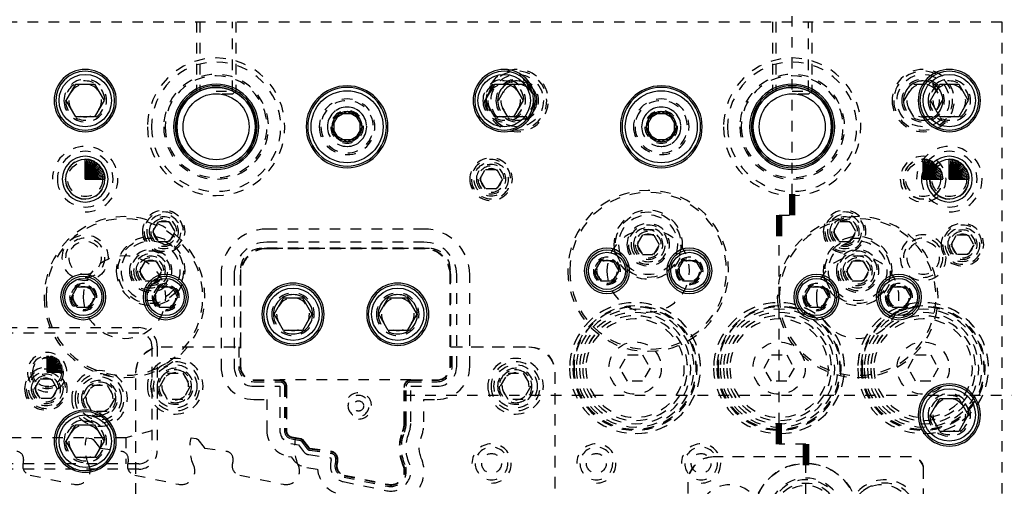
# Model space of a CAD drawing. Header units: inches. Extents: x 3 to 289, y 4 to 291.
# Tile 631 of 634: x 246.85 to 256.25, y 171.95 to 176.4. Entities that reach past the tile are written whole.
import ezdxf

# ---------------------------------------------------------------- set-up
doc = ezdxf.new("R2010")
doc.units = ezdxf.units.IN
doc.header["$LTSCALE"] = 0.5
doc.header["$MEASUREMENT"] = 0
doc.linetypes.add('DIVIDE', pattern=[0.393701, 0.19685, -0.098425, 0, -0.098425])
doc.linetypes.add('HIDDEN', pattern=[0.225, 0.15, -0.075])
doc.layers.add('MFB', color=7, linetype='Continuous')

# ---------------------------------------------------------------- blocks, each defined once
blk = doc.blocks.new('ArrowheadSection')
at = {"color": 0}
for p, q in [((0, 1), (-1, 1)), ((0, 0.5), (-1, 0.5)), ((0, 0), (-1, 0)), ((0, -0.5), (-1, -0.5)), ((0, -1), (-1, -1))]:
    blk.add_line(p, q, dxfattribs=at)

msp = doc.modelspace()

# ---------------------------------------------------------------- linework, layer by layer
at = {"layer": 'MFB', "color": 100, "linetype": 'DIVIDE'}
for p, q in [((254.221, 174.5377), (254.221, 176.6251)), ((254.096, 172.3536), (254.096, 174.5377)), ((254.096, 174.5377), (254.221, 174.5377)), ((254.351, 172.3536), (254.096, 172.3536)), ((254.351, 171.2803), (254.351, 172.3536))]:
    msp.add_line(p, q, dxfattribs=at)
at = {"layer": 'MFB', "color": 254, "linetype": 'HIDDEN'}
for p, q in [((246.721, 176.3821), (256.221, 176.3821)), ((248.5335, 176.3821), (248.5335, 175.723)), ((248.5647, 176.3821), (248.5647, 175.723)), ((248.8772, 175.723), (248.8772, 176.3821)), ((248.9085, 176.3821), (248.9085, 175.723)), ((254.0335, 176.3821), (254.0335, 175.723)), ((254.0647, 176.3821), (254.0647, 175.723)), ((254.3772, 175.723), (254.3772, 176.3821)), ((254.4085, 176.3821), (254.4085, 175.723)), ((256.221, 176.3821), (256.221, 165.3821)), ((248.721, 175.723), (248.9085, 175.723)), ((248.8772, 175.6918), (248.9085, 175.723)), ((251.4156, 175.6321), (251.5058, 175.7884)), ((251.5612, 175.7884), (251.6862, 175.7884)), ((251.6862, 175.7884), (251.7764, 175.6321)), ((254.221, 175.723), (254.4085, 175.723)), ((254.3772, 175.6918), (254.4085, 175.723)), ((255.2906, 175.6321), (255.3808, 175.7884)), ((255.3808, 175.7884), (255.5612, 175.7884)), ((255.5612, 175.7884), (255.6514, 175.6321)), ((248.8772, 175.6918), (248.721, 175.6918)), ((251.5058, 175.4759), (251.4156, 175.6321)), ((251.7764, 175.6321), (251.6862, 175.4759)), ((254.3772, 175.6918), (254.221, 175.6918)), ((255.3808, 175.4759), (255.2906, 175.6321)), ((255.6514, 175.6321), (255.5612, 175.4759)), ((251.6862, 175.4759), (251.5612, 175.4759)), ((255.5612, 175.4759), (255.3808, 175.4759)), ((251.2377, 174.8821), (251.2919, 174.9759)), ((251.2919, 174.9759), (251.4001, 174.9759)), ((251.4001, 174.9759), (251.4543, 174.8821)), ((251.2919, 174.7884), (251.2377, 174.8821)), ((251.4543, 174.8821), (251.4001, 174.7884)), ((251.4001, 174.7884), (251.2919, 174.7884)), ((248.1669, 174.4759), (248.1127, 174.3821)), ((248.2751, 174.4759), (248.1669, 174.4759)), ((248.3293, 174.3821), (248.2751, 174.4759)), ((254.6669, 174.4759), (254.6127, 174.3821)), ((254.7751, 174.4759), (254.6669, 174.4759)), ((254.8293, 174.3821), (254.7751, 174.4759)), ((248.1127, 174.3821), (248.1669, 174.2884)), ((248.2751, 174.2884), (248.3293, 174.3821)), ((250.7052, 174.4058), (249.2052, 174.4058)), ((254.6127, 174.3821), (254.6669, 174.2884)), ((254.7751, 174.2884), (254.8293, 174.3821)), ((248.1669, 174.2884), (248.2751, 174.2884)), ((252.7919, 174.3509), (252.7377, 174.2571)), ((252.9001, 174.3509), (252.7919, 174.3509)), ((252.9543, 174.2571), (252.9001, 174.3509)), ((254.6669, 174.2884), (254.7751, 174.2884)), ((255.7377, 174.2571), (255.7919, 174.3509)), ((255.7919, 174.3509), (255.9001, 174.3509)), ((255.9001, 174.3509), (255.9543, 174.2571)), ((250.7572, 174.2203), (249.1532, 174.2203)), ((250.7152, 174.2183), (249.1952, 174.2183)), ((250.7052, 174.2808), (249.2052, 174.2808)), ((250.7052, 174.2233), (249.2052, 174.2233)), ((250.7052, 174.2183), (249.2052, 174.2183)), ((252.7377, 174.2571), (252.7919, 174.1634)), ((252.9001, 174.1634), (252.9543, 174.2571)), ((255.7919, 174.1634), (255.7377, 174.2571)), ((255.9543, 174.2571), (255.9001, 174.1634)), ((248.0419, 174.1009), (247.9877, 174.0071)), ((248.1501, 174.1009), (248.0419, 174.1009)), ((248.2043, 174.0071), (248.1501, 174.1009)), ((252.7919, 174.1634), (252.9001, 174.1634)), ((254.7919, 174.1009), (254.7377, 174.0071)), ((254.9001, 174.1009), (254.7919, 174.1009)), ((254.9543, 174.0071), (254.9001, 174.1009)), ((255.9001, 174.1634), (255.7919, 174.1634)), ((247.9877, 174.0071), (248.0419, 173.9134)), ((248.1501, 173.9134), (248.2043, 174.0071)), ((248.9532, 174.0203), (248.9532, 173.2808)), ((250.9572, 173.2808), (250.9572, 174.0203)), ((254.7377, 174.0071), (254.7919, 173.9134)), ((254.9001, 173.9134), (254.9543, 174.0071)), ((248.0419, 173.9134), (248.1501, 173.9134)), ((248.7677, 173.9683), (248.7677, 173.0933)), ((248.8927, 173.9683), (248.8927, 173.0933)), ((248.9502, 173.9683), (248.9502, 173.0933)), ((248.9552, 173.9783), (248.9552, 173.0833)), ((248.9552, 173.9683), (248.9552, 173.0933)), ((250.9552, 173.0833), (250.9552, 173.9783)), ((250.9552, 173.0933), (250.9552, 173.9683)), ((250.9602, 173.0933), (250.9602, 173.9683)), ((251.0177, 173.0933), (251.0177, 173.9683)), ((251.1427, 173.0933), (251.1427, 173.9683)), ((254.7919, 173.9134), (254.9001, 173.9134)), ((246.721, 173.4652), (247.983, 173.4652)), ((245.483, 173.4152), (247.983, 173.4152)), ((248.108, 173.2902), (248.108, 172.2902)), ((248.158, 173.2902), (248.158, 172.2902)), ((248.1952, 173.2808), (248.9532, 173.2808)), ((248.2052, 173.2808), (248.9362, 173.2808)), ((248.9362, 173.2808), (248.9362, 173.0933)), ((250.9572, 173.2808), (251.7152, 173.2808)), ((250.9742, 173.0933), (250.9742, 173.2808)), ((250.9742, 173.2808), (251.7052, 173.2808)), ((252.5767, 173.0796), (252.6488, 173.2046)), ((252.6488, 173.2046), (252.7932, 173.2046)), ((252.7932, 173.2046), (252.8653, 173.0796)), ((253.9517, 173.0796), (254.0238, 173.2046)), ((254.0238, 173.2046), (254.1682, 173.2046)), ((254.1682, 173.2046), (254.2403, 173.0796)), ((255.3267, 173.0796), (255.3988, 173.2046)), ((255.3988, 173.2046), (255.5432, 173.2046)), ((255.5432, 173.2046), (255.6153, 173.0796)), ((252.6488, 172.9546), (252.5767, 173.0796)), ((252.8653, 173.0796), (252.7932, 172.9546)), ((254.0238, 172.9546), (253.9517, 173.0796)), ((254.2403, 173.0796), (254.1682, 172.9546)), ((255.3988, 172.9546), (255.3267, 173.0796)), ((255.6153, 173.0796), (255.5432, 172.9546)), ((246.9877, 172.8821), (247.0419, 172.9759)), ((247.0419, 172.9759), (247.1501, 172.9759)), ((247.1501, 172.9759), (247.2043, 172.8821)), ((247.9552, 171.2708), (247.9552, 173.0408)), ((247.9552, 171.2808), (247.9552, 173.0308)), ((248.1859, 172.9058), (248.2581, 173.0308)), ((248.2581, 173.0308), (248.4024, 173.0308)), ((248.4024, 173.0308), (248.4746, 172.9058)), ((251.4359, 172.9058), (251.5081, 173.0308)), ((251.5081, 173.0308), (251.6524, 173.0308)), ((251.6524, 173.0308), (251.7246, 172.9058)), ((251.9552, 173.0408), (251.9552, 171.2708)), ((251.9552, 173.0308), (251.9552, 171.2808)), ((247.0419, 172.7884), (246.9877, 172.8821)), ((247.2043, 172.8821), (247.1501, 172.7884)), ((247.4636, 172.7902), (247.5358, 172.9152)), ((247.5358, 172.9152), (247.6801, 172.9152)), ((247.6801, 172.9152), (247.7523, 172.7902)), ((248.2581, 172.7808), (248.1859, 172.9058)), ((248.4746, 172.9058), (248.4024, 172.7808)), ((249.0702, 172.9683), (249.3177, 172.9683)), ((249.0802, 172.9683), (249.3302, 172.9683)), ((249.0802, 172.9633), (249.3302, 172.9633)), ((249.0802, 172.9493), (249.3302, 172.9493)), ((249.0802, 172.9058), (249.3302, 172.9058)), ((250.5802, 172.9683), (249.3302, 172.9683)), ((249.3302, 172.9058), (249.3302, 172.4836)), ((249.3737, 172.9058), (249.3737, 172.4836)), ((249.3877, 172.9058), (249.3877, 172.4836)), ((249.3927, 172.9058), (249.3927, 172.4836)), ((249.3927, 172.8933), (249.3927, 172.4836)), ((250.5177, 172.5652), (250.5177, 172.9058)), ((250.5177, 172.5634), (250.5177, 172.8933)), ((250.5227, 172.5652), (250.5227, 172.9058)), ((250.5367, 172.5652), (250.5367, 172.9058)), ((250.5802, 172.9683), (250.8302, 172.9683)), ((250.5802, 172.9633), (250.8302, 172.9633)), ((250.5802, 172.9493), (250.8302, 172.9493)), ((250.5802, 172.5652), (250.5802, 172.9058)), ((250.5802, 172.9058), (250.8302, 172.9058)), ((250.5927, 172.9683), (250.8402, 172.9683)), ((251.5081, 172.7808), (251.4359, 172.9058)), ((251.7246, 172.9058), (251.6524, 172.7808)), ((252.7932, 172.9546), (252.6488, 172.9546)), ((254.1682, 172.9546), (254.0238, 172.9546)), ((255.5432, 172.9546), (255.3988, 172.9546)), ((247.1501, 172.7884), (247.0419, 172.7884)), ((247.5358, 172.6652), (247.4636, 172.7902)), ((247.7523, 172.7902), (247.6801, 172.6652)), ((250.5177, 172.8196), (257.7412, 172.8196)), ((248.4024, 172.7808), (248.2581, 172.7808)), ((249.0802, 172.7808), (249.2052, 172.7808)), ((249.2052, 172.7808), (249.2052, 172.4836)), ((250.7052, 172.5652), (250.7052, 172.7808)), ((250.7052, 172.7808), (250.8302, 172.7808)), ((251.6524, 172.7808), (251.5081, 172.7808)), ((247.6801, 172.6652), (247.5358, 172.6652)), ((247.858, 172.4152), (245.358, 172.4152)), ((247.483, 172.4152), (247.5312, 172.4067)), ((248.108, 172.4822), (247.858, 172.4152)), ((247.858, 172.4152), (247.858, 172.1652)), ((248.483, 172.4152), (248.5312, 172.4067)), ((249.4435, 172.4171), (249.5303, 172.4018)), ((249.4443, 172.4221), (249.5312, 172.4067)), ((249.4443, 172.4221), (249.5312, 172.4067)), ((247.5467, 172.3973), (247.606, 172.3202)), ((247.6142, 172.3155), (247.8195, 172.2866)), ((248.5467, 172.3973), (248.606, 172.3202)), ((248.6142, 172.3155), (248.8195, 172.2866)), ((249.4335, 172.3605), (249.506, 172.3477)), ((249.441, 172.4033), (249.5279, 172.388)), ((249.506, 172.3477), (249.5565, 172.2821)), ((249.5316, 172.3857), (249.591, 172.3086)), ((249.5427, 172.3943), (249.6021, 172.3172)), ((249.5467, 172.3973), (249.606, 172.3202)), ((249.5467, 172.3973), (249.606, 172.3202)), ((249.6142, 172.3155), (249.8195, 172.2866)), ((249.6142, 172.3155), (249.8195, 172.2866)), ((249.4117, 172.2374), (249.4365, 172.233)), ((249.4365, 172.233), (249.4574, 172.2059)), ((249.6055, 172.2536), (249.8108, 172.2247)), ((249.6115, 172.2967), (249.8169, 172.2678)), ((249.6135, 172.3105), (249.8188, 172.2817)), ((255.361, 172.2321), (253.466, 172.2321)), ((255.351, 172.2321), (253.476, 172.2321)), ((247.983, 172.1652), (245.483, 172.1652)), ((249.5881, 172.1298), (249.6883, 172.1157)), ((247.983, 172.1152), (246.721, 172.1152)), ((246.9458, 172.0579), (247.3624, 171.971)), ((247.9458, 172.0579), (248.3624, 171.971)), ((248.9458, 172.0579), (249.3624, 171.971)), ((249.9419, 172.0393), (250.3585, 171.9524)), ((249.9447, 172.053), (250.3614, 171.9661)), ((249.9458, 172.0579), (250.3624, 171.971)), ((249.9458, 172.0579), (250.3624, 171.971)), ((255.476, 171.2221), (255.476, 172.1171)), ((255.476, 171.2321), (255.476, 172.1071)), ((249.933, 171.9967), (250.3496, 171.9098)), ((253.226, 171.9921), (253.226, 171.2221)), ((253.226, 171.9821), (253.226, 171.2321))]:
    msp.add_line(p, q, dxfattribs=at)
at = {"layer": 'MFB', "color": 132, "linetype": 'Continuous'}
for p, q in [((247.2906, 175.6321), (247.3808, 175.7884)), ((247.3808, 175.7884), (247.5612, 175.7884)), ((247.5612, 175.7884), (247.6514, 175.6321)), ((251.2906, 175.6321), (251.3808, 175.7884)), ((251.3808, 175.7884), (251.5612, 175.7884)), ((251.5612, 175.7884), (251.6514, 175.6321)), ((255.5406, 175.6321), (255.6308, 175.7884)), ((255.6308, 175.7884), (255.8112, 175.7884)), ((255.8112, 175.7884), (255.9014, 175.6321)), ((247.3808, 175.4759), (247.2906, 175.6321)), ((247.6514, 175.6321), (247.5612, 175.4759)), ((251.3808, 175.4759), (251.2906, 175.6321)), ((251.6514, 175.6321), (251.5612, 175.4759)), ((255.6308, 175.4759), (255.5406, 175.6321)), ((255.9014, 175.6321), (255.8112, 175.4759)), ((247.5612, 175.4759), (247.3808, 175.4759)), ((251.5612, 175.4759), (251.3808, 175.4759)), ((255.8112, 175.4759), (255.6308, 175.4759)), ((252.3386, 174.0071), (252.3955, 174.1055)), ((252.3955, 174.1055), (252.5091, 174.1055)), ((252.5091, 174.1055), (252.566, 174.0071)), ((253.126, 174.0071), (253.1829, 174.1055)), ((253.1829, 174.1055), (253.2965, 174.1055)), ((253.2965, 174.1055), (253.3534, 174.0071)), ((252.3955, 173.9087), (252.3386, 174.0071)), ((252.566, 174.0071), (252.5091, 173.9087)), ((253.1829, 173.9087), (253.126, 174.0071)), ((253.3534, 174.0071), (253.2965, 173.9087)), ((247.3386, 173.7571), (247.3955, 173.8555)), ((247.3955, 173.8555), (247.5091, 173.8555)), ((247.5091, 173.8555), (247.566, 173.7571)), ((248.126, 173.7571), (248.1829, 173.8555)), ((248.1829, 173.8555), (248.2965, 173.8555)), ((248.2965, 173.8555), (248.3534, 173.7571)), ((252.5091, 173.9087), (252.3955, 173.9087)), ((253.2965, 173.9087), (253.1829, 173.9087)), ((254.3386, 173.7571), (254.3955, 173.8555)), ((254.3955, 173.8555), (254.5091, 173.8555)), ((254.5091, 173.8555), (254.566, 173.7571)), ((255.126, 173.7571), (255.1829, 173.8555)), ((255.1829, 173.8555), (255.2965, 173.8555)), ((255.2965, 173.8555), (255.3534, 173.7571)), ((247.3955, 173.6587), (247.3386, 173.7571)), ((247.566, 173.7571), (247.5091, 173.6587)), ((248.1829, 173.6587), (248.126, 173.7571)), ((248.3534, 173.7571), (248.2965, 173.6587)), ((249.2748, 173.5933), (249.365, 173.7495)), ((249.365, 173.7495), (249.5454, 173.7495)), ((249.5454, 173.7495), (249.6356, 173.5933)), ((250.2748, 173.5933), (250.365, 173.7495)), ((250.365, 173.7495), (250.5454, 173.7495)), ((250.5454, 173.7495), (250.6356, 173.5933)), ((254.3955, 173.6587), (254.3386, 173.7571)), ((254.566, 173.7571), (254.5091, 173.6587)), ((255.1829, 173.6587), (255.126, 173.7571)), ((255.3534, 173.7571), (255.2965, 173.6587)), ((247.5091, 173.6587), (247.3955, 173.6587)), ((248.2965, 173.6587), (248.1829, 173.6587)), ((254.5091, 173.6587), (254.3955, 173.6587)), ((255.2965, 173.6587), (255.1829, 173.6587)), ((249.365, 173.437), (249.2748, 173.5933)), ((249.6356, 173.5933), (249.5454, 173.437)), ((250.365, 173.437), (250.2748, 173.5933)), ((250.6356, 173.5933), (250.5454, 173.437)), ((249.5454, 173.437), (249.365, 173.437)), ((250.5454, 173.437), (250.365, 173.437)), ((255.5406, 172.6321), (255.6308, 172.7884)), ((255.6308, 172.7884), (255.8112, 172.7884)), ((255.8112, 172.7884), (255.9014, 172.6321)), ((255.6308, 172.4759), (255.5406, 172.6321)), ((255.9014, 172.6321), (255.8112, 172.4759)), ((247.2906, 172.3821), (247.3808, 172.5384)), ((247.3808, 172.5384), (247.5612, 172.5384)), ((247.5612, 172.5384), (247.6514, 172.3821)), ((255.8112, 172.4759), (255.6308, 172.4759)), ((247.3808, 172.2259), (247.2906, 172.3821)), ((247.6514, 172.3821), (247.5612, 172.2259)), ((247.5612, 172.2259), (247.3808, 172.2259))]:
    msp.add_line(p, q, dxfattribs=at)
at = {"layer": 'MFB', "color": 4, "linetype": 'Continuous'}
for p, q in [((249.971, 175.5264), (249.846, 175.4543)), ((250.096, 175.4543), (249.971, 175.5264)), ((252.971, 175.5264), (252.846, 175.4543)), ((253.096, 175.4543), (252.971, 175.5264)), ((249.846, 175.4543), (249.846, 175.3099)), ((250.096, 175.3099), (250.096, 175.4543)), ((252.846, 175.4543), (252.846, 175.3099)), ((253.096, 175.3099), (253.096, 175.4543)), ((249.846, 175.3099), (249.971, 175.2378)), ((249.971, 175.2378), (250.096, 175.3099)), ((252.846, 175.3099), (252.971, 175.2378)), ((252.971, 175.2378), (253.096, 175.3099))]:
    msp.add_line(p, q, dxfattribs=at)
at = {"layer": 'MFB', "color": 136, "linetype": 'Continuous'}
for p, q in [((249.8267, 175.3821), (249.8988, 175.5071)), ((249.8988, 175.5071), (250.0432, 175.5071)), ((250.0432, 175.5071), (250.1153, 175.3821)), ((252.8267, 175.3821), (252.8988, 175.5071)), ((252.8988, 175.5071), (253.0432, 175.5071)), ((253.0432, 175.5071), (253.1153, 175.3821)), ((249.8988, 175.2571), (249.8267, 175.3821)), ((250.1153, 175.3821), (250.0432, 175.2571)), ((252.8988, 175.2571), (252.8267, 175.3821)), ((253.1153, 175.3821), (253.0432, 175.2571)), ((250.0432, 175.2571), (249.8988, 175.2571)), ((253.0432, 175.2571), (252.8988, 175.2571))]:
    msp.add_line(p, q, dxfattribs=at)
at = {"layer": 'MFB', "color": 100, "linetype": 'Continuous'}
for p, q in [((247.471, 174.8821), (247.471, 175.0696)), ((247.471, 174.8821), (247.4873, 175.0689)), ((247.471, 174.8821), (247.5036, 175.0668)), ((247.471, 174.8821), (247.5195, 175.0632)), ((247.471, 174.8821), (247.5351, 175.0583)), ((247.471, 174.8821), (247.5502, 175.052)), ((247.471, 174.8821), (247.5647, 175.0445)), ((255.471, 174.8821), (255.471, 175.0696)), ((255.471, 174.8821), (255.4873, 175.0689)), ((255.471, 174.8821), (255.5036, 175.0668)), ((255.471, 174.8821), (255.5195, 175.0632)), ((255.471, 174.8821), (255.5351, 175.0583)), ((255.471, 174.8821), (255.5502, 175.052)), ((255.471, 174.8821), (255.5647, 175.0445)), ((255.721, 174.8821), (255.721, 175.0696)), ((255.721, 174.8821), (255.7373, 175.0689)), ((255.721, 174.8821), (255.7536, 175.0668)), ((255.721, 174.8821), (255.7695, 175.0632)), ((255.721, 174.8821), (255.7851, 175.0583)), ((255.721, 174.8821), (255.8002, 175.052)), ((255.721, 174.8821), (255.8147, 175.0445)), ((247.471, 174.8821), (247.5785, 175.0357)), ((247.471, 174.8821), (247.5915, 175.0257)), ((247.471, 174.8821), (247.6036, 175.0147)), ((247.471, 174.8821), (247.6146, 175.0026)), ((247.471, 174.8821), (247.6246, 174.9897)), ((247.471, 174.8821), (247.6334, 174.9759)), ((247.471, 174.8821), (247.6409, 174.9614)), ((247.471, 174.8821), (247.6472, 174.9462)), ((255.471, 174.8821), (255.5785, 175.0357)), ((255.471, 174.8821), (255.5915, 175.0257)), ((255.471, 174.8821), (255.6036, 175.0147)), ((255.471, 174.8821), (255.6146, 175.0026)), ((255.471, 174.8821), (255.6246, 174.9897)), ((255.471, 174.8821), (255.6334, 174.9759)), ((255.471, 174.8821), (255.6409, 174.9614)), ((255.471, 174.8821), (255.6472, 174.9462)), ((255.721, 174.8821), (255.8285, 175.0357)), ((255.721, 174.8821), (255.8415, 175.0257)), ((255.721, 174.8821), (255.8536, 175.0147)), ((255.721, 174.8821), (255.8646, 175.0026)), ((255.721, 174.8821), (255.8746, 174.9897)), ((255.721, 174.8821), (255.8834, 174.9759)), ((255.721, 174.8821), (255.8909, 174.9614)), ((255.721, 174.8821), (255.8972, 174.9462)), ((247.471, 174.8821), (247.6521, 174.9306)), ((247.471, 174.8821), (247.6557, 174.9147)), ((247.471, 174.8821), (247.6578, 174.8985)), ((247.471, 174.8821), (247.6585, 174.8821)), ((255.471, 174.8821), (255.6521, 174.9306)), ((255.471, 174.8821), (255.6557, 174.9147)), ((255.471, 174.8821), (255.6578, 174.8985)), ((255.471, 174.8821), (255.6585, 174.8821)), ((255.721, 174.8821), (255.9021, 174.9306)), ((255.721, 174.8821), (255.9057, 174.9147)), ((255.721, 174.8821), (255.9078, 174.8985)), ((255.721, 174.8821), (255.9085, 174.8821)), ((247.108, 173.0402), (247.108, 173.1965)), ((247.108, 173.0402), (247.1216, 173.1959)), ((247.108, 173.0402), (247.1351, 173.1941)), ((247.108, 173.0402), (247.1484, 173.1912)), ((247.108, 173.0402), (247.1614, 173.1871)), ((247.108, 173.0402), (247.174, 173.1818)), ((247.108, 173.0402), (247.1861, 173.1756)), ((247.108, 173.0402), (247.1976, 173.1682)), ((247.108, 173.0402), (247.2084, 173.1599)), ((247.108, 173.0402), (247.2184, 173.1507)), ((247.108, 173.0402), (247.2276, 173.1407)), ((247.108, 173.0402), (247.2359, 173.1299)), ((247.108, 173.0402), (247.2433, 173.1184)), ((247.108, 173.0402), (247.2496, 173.1063)), ((247.108, 173.0402), (247.2548, 173.0937)), ((247.108, 173.0402), (247.2589, 173.0807)), ((247.108, 173.0402), (247.2618, 173.0674)), ((247.108, 173.0402), (247.2636, 173.0539)), ((247.108, 173.0402), (247.2642, 173.0402))]:
    msp.add_line(p, q, dxfattribs=at)
at = {"layer": 'MFB', "color": 254, "linetype": 'HIDDEN', "extrusion": (0, 0, -1)}
for centre, radius in [((-248.721, 175.3821), 0.6562), ((-248.721, 175.3821), 0.6172), ((-254.221, 175.3821), 0.6562), ((-254.221, 175.3821), 0.6172), ((-251.596, 175.6321), 0.2969), ((-251.596, 175.6321), 0.2812), ((-255.471, 175.6321), 0.2969), ((-255.471, 175.6321), 0.2812), ((-247.471, 175.6321), 0.2031), ((-247.471, 175.6321), 0.1875), ((-248.721, 175.3821), 0.5008), ((-248.721, 175.3821), 0.5008), ((-248.721, 175.3821), 0.4858), ((-251.471, 175.6321), 0.2031), ((-251.471, 175.6321), 0.1875), ((-251.596, 175.6321), 0.2031), ((-251.596, 175.6321), 0.1875), ((-254.221, 175.3821), 0.5008), ((-254.221, 175.3821), 0.5008), ((-254.221, 175.3821), 0.4858), ((-255.471, 175.6321), 0.2031), ((-255.471, 175.6321), 0.1875), ((-255.721, 175.6321), 0.2031), ((-255.721, 175.6321), 0.1875), ((-247.471, 175.6321), 0.1563), ((-251.471, 175.6321), 0.1563), ((-251.596, 175.6321), 0.1563), ((-255.471, 175.6321), 0.1563), ((-255.721, 175.6321), 0.1563), ((-249.971, 175.3821), 0.2656), ((-249.971, 175.3821), 0.25), ((-252.971, 175.3821), 0.2656), ((-252.971, 175.3821), 0.25), ((-249.971, 175.3821), 0.1875), ((-249.971, 175.3821), 0.1563), ((-252.971, 175.3821), 0.1875), ((-252.971, 175.3821), 0.1563), ((-247.471, 174.8821), 0.2656), ((-255.721, 174.8821), 0.2656), ((-247.471, 174.8821), 0.19), ((-251.346, 174.8821), 0.2031), ((-251.346, 174.8821), 0.1875), ((-255.471, 174.8821), 0.2187), ((-255.471, 174.8821), 0.19), ((-255.471, 174.8821), 0.1875), ((-255.721, 174.8821), 0.19), ((-251.346, 174.8821), 0.1406), ((-251.346, 174.8821), 0.125), ((-251.346, 174.8821), 0.1005), ((-252.846, 174.0071), 0.7677), ((-252.846, 174.0071), 0.748), ((-248.221, 174.3821), 0.2031), ((-248.221, 174.3821), 0.1875), ((-252.846, 174.2571), 0.3281), ((-254.721, 174.3821), 0.2031), ((-254.721, 174.3821), 0.1875), ((-247.846, 173.7571), 0.7677), ((-247.846, 173.7571), 0.748), ((-248.221, 174.3821), 0.163), ((-248.221, 174.3821), 0.1406), ((-248.221, 174.3821), 0.125), ((-248.221, 174.3821), 0.1005), ((-252.846, 174.2571), 0.2825), ((-254.846, 173.7571), 0.7677), ((-254.846, 173.7571), 0.748), ((-254.721, 174.3821), 0.163), ((-254.721, 174.3821), 0.1406), ((-254.721, 174.3821), 0.125), ((-254.721, 174.3821), 0.1005), ((-252.846, 174.0071), 0.3937), ((-252.846, 174.2571), 0.2031), ((-252.846, 174.2571), 0.1875), ((-252.846, 174.2571), 0.163), ((-252.846, 174.2571), 0.1406), ((-252.846, 174.2571), 0.125), ((-255.846, 174.2571), 0.2031), ((-255.846, 174.2571), 0.1875), ((-255.846, 174.2571), 0.1406), ((-255.846, 174.2571), 0.125), ((-247.471, 174.1321), 0.1563), ((-248.096, 174.0071), 0.3281), ((-248.096, 174.0071), 0.2825), ((-252.846, 174.2571), 0.1005), ((-254.846, 174.0071), 0.3281), ((-254.846, 174.0071), 0.2825), ((-255.471, 174.1321), 0.2187), ((-255.471, 174.1321), 0.1563), ((-255.846, 174.2571), 0.1005), ((-248.096, 174.0071), 0.2031), ((-248.096, 174.0071), 0.1875), ((-254.846, 174.0071), 0.2031), ((-254.846, 174.0071), 0.1875), ((-247.846, 173.7571), 0.3937), ((-248.096, 174.0071), 0.163), ((-248.096, 174.0071), 0.1406), ((-248.096, 174.0071), 0.125), ((-248.096, 174.0071), 0.1005), ((-252.4523, 174.0071), 0.1299), ((-252.4523, 174.0071), 0.1181), ((-252.4523, 174.0071), 0.0984), ((-253.2397, 174.0071), 0.1299), ((-253.2397, 174.0071), 0.1181), ((-253.2397, 174.0071), 0.0984), ((-254.846, 173.7571), 0.3937), ((-254.846, 174.0071), 0.163), ((-254.846, 174.0071), 0.1406), ((-254.846, 174.0071), 0.125), ((-254.846, 174.0071), 0.1005), ((-247.4523, 173.7571), 0.1299), ((-247.4523, 173.7571), 0.1181), ((-247.4523, 173.7571), 0.0984), ((-248.2397, 173.7571), 0.1299), ((-248.2397, 173.7571), 0.1181), ((-248.2397, 173.7571), 0.0984), ((-254.4523, 173.7571), 0.1299), ((-254.4523, 173.7571), 0.1181), ((-254.4523, 173.7571), 0.0984), ((-255.2397, 173.7571), 0.1299), ((-255.2397, 173.7571), 0.1181), ((-255.2397, 173.7571), 0.0984), ((-249.4552, 173.5933), 0.2031), ((-249.4552, 173.5933), 0.1875), ((-249.4552, 173.5933), 0.1563), ((-250.4552, 173.5933), 0.2031), ((-250.4552, 173.5933), 0.1875), ((-250.4552, 173.5933), 0.1563), ((-252.721, 173.0796), 0.625), ((-252.721, 173.0796), 0.5937), ((-252.721, 173.0796), 0.5859), ((-252.721, 173.0796), 0.5833), ((-252.721, 173.0796), 0.5625), ((-254.096, 173.0796), 0.625), ((-254.096, 173.0796), 0.5937), ((-254.096, 173.0796), 0.5859), ((-254.096, 173.0796), 0.5833), ((-254.096, 173.0796), 0.5625), ((-255.471, 173.0796), 0.625), ((-255.471, 173.0796), 0.5937), ((-255.471, 173.0796), 0.5859), ((-255.471, 173.0796), 0.5833), ((-255.471, 173.0796), 0.5625), ((-252.721, 173.0796), 0.531), ((-252.721, 173.0796), 0.5005), ((-252.721, 173.0796), 0.5), ((-252.721, 173.0796), 0.47), ((-254.096, 173.0796), 0.531), ((-254.096, 173.0796), 0.5005), ((-254.096, 173.0796), 0.5), ((-254.096, 173.0796), 0.47), ((-255.471, 173.0796), 0.531), ((-255.471, 173.0796), 0.5005), ((-255.471, 173.0796), 0.5), ((-255.471, 173.0796), 0.47), ((-247.108, 173.0402), 0.1875), ((-247.108, 173.0402), 0.1563), ((-247.108, 173.0402), 0.1406), ((-248.3302, 172.9058), 0.2656), ((-251.5802, 172.9058), 0.2656), ((-247.096, 172.8821), 0.2031), ((-247.096, 172.8821), 0.1875), ((-248.3302, 172.9058), 0.2344), ((-248.3302, 172.9058), 0.1719), ((-251.5802, 172.9058), 0.2344), ((-251.5802, 172.9058), 0.1719), ((-247.096, 172.8821), 0.1406), ((-247.096, 172.8821), 0.125), ((-247.096, 172.8821), 0.1005), ((-247.608, 172.7902), 0.2656), ((-247.608, 172.7902), 0.2344), ((-248.3302, 172.9058), 0.1563), ((-248.3302, 172.9058), 0.1285), ((-251.5802, 172.9058), 0.1563), ((-251.5802, 172.9058), 0.1285), ((-247.608, 172.7902), 0.1719), ((-247.608, 172.7902), 0.1563), ((-247.608, 172.7902), 0.1285), ((-250.0802, 172.7183), 0.1005), ((-255.721, 172.6321), 0.2031), ((-255.721, 172.6321), 0.1875), ((-255.721, 172.6321), 0.1563), ((-247.471, 172.3821), 0.2031), ((-247.471, 172.3821), 0.1875), ((-247.471, 172.3821), 0.1563), ((-251.351, 172.1696), 0.1563), ((-252.351, 172.1696), 0.1563), ((-253.351, 172.1696), 0.1563), ((-253.626, 171.6696), 0.2969), ((-254.351, 171.6696), 0.36), ((-254.351, 171.6696), 0.344), ((-254.351, 171.6696), 0.31), ((-254.351, 171.6696), 0.29), ((-255.076, 171.6696), 0.2969), ((-255.101, 171.6696), 0.3125)]:
    msp.add_circle(centre, radius, dxfattribs=at)
at = {"layer": 'MFB', "color": 254, "linetype": 'Continuous', "extrusion": (0, 0, -1)}
for centre, radius in [((-247.471, 175.6321), 0.2969), ((-251.471, 175.6321), 0.2969), ((-255.721, 175.6321), 0.2969), ((-248.721, 175.3821), 0.4062), ((-249.971, 175.3821), 0.3906), ((-252.971, 175.3821), 0.3906), ((-254.221, 175.3821), 0.4062), ((-247.471, 174.8821), 0.2187), ((-247.471, 174.8821), 0.1875), ((-255.721, 174.8821), 0.2187), ((-255.721, 174.8821), 0.1875), ((-252.4523, 174.0071), 0.2165), ((-253.2397, 174.0071), 0.2165), ((-247.4523, 173.7571), 0.2165), ((-248.2397, 173.7571), 0.2165), ((-254.4523, 173.7571), 0.2165), ((-255.2397, 173.7571), 0.2165), ((-249.4552, 173.5933), 0.2969), ((-250.4552, 173.5933), 0.2969), ((-255.721, 172.6321), 0.2969), ((-247.471, 172.3821), 0.2969)]:
    msp.add_circle(centre, radius, dxfattribs=at)
at = {"layer": 'MFB', "color": 132, "linetype": 'Continuous', "extrusion": (0, 0, -1)}
for centre, radius in [((-247.471, 175.6321), 0.2812), ((-251.471, 175.6321), 0.2812), ((-255.721, 175.6321), 0.2812), ((-252.4523, 174.0071), 0.1969), ((-253.2397, 174.0071), 0.1969), ((-247.4523, 173.7571), 0.1969), ((-248.2397, 173.7571), 0.1969), ((-254.4523, 173.7571), 0.1969), ((-255.2397, 173.7571), 0.1969), ((-249.4552, 173.5933), 0.2812), ((-250.4552, 173.5933), 0.2812), ((-255.721, 172.6321), 0.2812), ((-247.471, 172.3821), 0.2812)]:
    msp.add_circle(centre, radius, dxfattribs=at)
at = {"layer": 'MFB', "color": 132, "linetype": 'Continuous'}
for centre, radius in [((247.471, 175.6321), 0.25), ((251.471, 175.6321), 0.25), ((255.721, 175.6321), 0.25), ((252.4523, 174.0071), 0.1772), ((253.2397, 174.0071), 0.1772), ((247.4523, 173.7571), 0.1772), ((248.2397, 173.7571), 0.1772), ((254.4523, 173.7571), 0.1772), ((255.2397, 173.7571), 0.1772), ((249.4552, 173.5933), 0.25), ((250.4552, 173.5933), 0.25), ((255.721, 172.6321), 0.25), ((247.471, 172.3821), 0.25)]:
    msp.add_circle(centre, radius, dxfattribs=at)
at = {"layer": 'MFB', "color": 254, "linetype": 'HIDDEN'}
for centre, radius in [((251.596, 175.6321), 0.25), ((255.471, 175.6321), 0.25), ((247.471, 174.8821), 0.1661), ((251.346, 174.8821), 0.163), ((255.471, 174.8821), 0.1661), ((255.721, 174.8821), 0.1661), ((252.846, 174.2571), 0.3125), ((255.846, 174.2571), 0.163), ((248.096, 174.0071), 0.3125), ((254.846, 174.0071), 0.3125), ((252.721, 173.0796), 0.25), ((254.096, 173.0796), 0.25), ((255.471, 173.0796), 0.25), ((247.108, 173.0402), 0.1375), ((248.3302, 172.9058), 0.2066), ((251.5802, 172.9058), 0.2066), ((247.096, 172.8821), 0.163), ((247.608, 172.7902), 0.2066), ((250.0802, 172.7183), 0.049), ((251.351, 172.1696), 0.0945), ((252.351, 172.1696), 0.0945), ((253.351, 172.1696), 0.0945)]:
    msp.add_circle(centre, radius, dxfattribs=at)
at = {"layer": 'MFB', "color": 9, "linetype": 'Continuous', "extrusion": (0, 0, -1)}
for centre, radius in [((-248.721, 175.3821), 0.391), ((-248.721, 175.3821), 0.375), ((-254.221, 175.3821), 0.391), ((-254.221, 175.3821), 0.375)]:
    msp.add_circle(centre, radius, dxfattribs=at)
at = {"layer": 'MFB', "color": 9, "linetype": 'Continuous'}
for centre in [(248.721, 175.3821), (254.221, 175.3821)]:
    msp.add_circle(centre, 0.376, dxfattribs=at)
at = {"layer": 'MFB', "color": 4, "linetype": 'Continuous'}
for centre in [(248.721, 175.3821), (254.221, 175.3821)]:
    msp.add_circle(centre, 0.315, dxfattribs=at)
at = {"layer": 'MFB', "color": 136, "linetype": 'Continuous', "extrusion": (0, 0, -1)}
for centre in [(-249.971, 175.3821), (-252.971, 175.3821)]:
    msp.add_circle(centre, 0.375, dxfattribs=at)
at = {"layer": 'MFB', "color": 136, "linetype": 'Continuous'}
for centre in [(249.971, 175.3821), (252.971, 175.3821)]:
    msp.add_circle(centre, 0.3438, dxfattribs=at)
at = {"layer": 'MFB', "color": 2, "linetype": 'Continuous', "extrusion": (0, 0, -1)}
for centre in [(-249.971, 175.3821), (-252.971, 175.3821)]:
    msp.add_circle(centre, 0.1443, dxfattribs=at)
at = {"layer": 'MFB', "color": 254, "linetype": 'HIDDEN'}
for centre, radius, start, end in [((251.596, 175.6321), 0.1875, 270, 180), ((255.471, 175.6321), 0.1875, 270, 180), ((249.971, 175.3821), 0.1875, 270, 180), ((252.971, 175.3821), 0.1875, 270, 180), ((247.471, 174.8821), 0.3125, 270, 180), ((255.721, 174.8821), 0.3125, 270, 180), ((251.346, 174.8821), 0.125, 270, 180), ((248.221, 174.3821), 0.125, 270, 180), ((254.721, 174.3821), 0.125, 270, 180), ((249.2052, 173.9683), 0.4375, 90, 180), ((250.7052, 173.9683), 0.4375, 0, 90), ((252.846, 174.2571), 0.125, 270, 180), ((255.846, 174.2571), 0.125, 270, 180), ((247.471, 174.1321), 0.1875, 270, 180), ((255.471, 174.1321), 0.1875, 270, 180), ((249.2052, 173.9683), 0.3125, 90, 180), ((249.2052, 173.9683), 0.255, 90, 180), ((249.1532, 174.0203), 0.2, 90, 180), ((249.2052, 173.9683), 0.25, 90, 180), ((249.1952, 173.9783), 0.24, 90, 180), ((250.7052, 173.9683), 0.3125, 0, 90), ((250.7052, 173.9683), 0.255, 0, 90), ((250.7052, 173.9683), 0.25, 0, 90), ((250.7152, 173.9783), 0.24, 0, 90), ((250.7572, 174.0203), 0.2, 0, 90), ((248.096, 174.0071), 0.125, 270, 180), ((252.4523, 174.0071), 0.1181, 270, 180), ((253.2397, 174.0071), 0.1181, 270, 180), ((254.846, 174.0071), 0.125, 270, 180), ((247.4523, 173.7571), 0.1181, 270, 180), ((248.2397, 173.7571), 0.1181, 270, 180), ((254.4523, 173.7571), 0.1181, 270, 180), ((255.2397, 173.7571), 0.1181, 270, 180), ((249.4552, 173.5933), 0.1875, 270, 180), ((250.4552, 173.5933), 0.1875, 270, 180), ((252.721, 173.0796), 0.625, 270, 180), ((254.096, 173.0796), 0.625, 270, 180), ((255.471, 173.0796), 0.625, 270, 180), ((247.983, 173.2902), 0.175, 0, 90), ((247.983, 173.2902), 0.125, 0, 90), ((249.0802, 173.0933), 0.3125, 180, 270), ((249.0802, 173.0933), 0.1875, 180, 270), ((249.0802, 173.0933), 0.144, 180, 270), ((249.0802, 173.0933), 0.13, 180, 270), ((249.0802, 173.0933), 0.125, 180, 270), ((249.0702, 173.0833), 0.115, 180, 270), ((250.8302, 173.0933), 0.125, 270, 0), ((250.8302, 173.0933), 0.13, 270, 0), ((250.8302, 173.0933), 0.1875, 270, 0), ((250.8302, 173.0933), 0.144, 270, 0), ((250.8302, 173.0933), 0.3125, 270, 0), ((250.8402, 173.0833), 0.115, 270, 0), ((247.096, 172.8821), 0.125, 270, 180), ((248.3302, 172.9058), 0.1563, 270, 180), ((251.5802, 172.9058), 0.1563, 270, 180), ((247.608, 172.7902), 0.1563, 270, 180), ((250.0802, 172.7183), 0.125, 270, 180), ((250.2677, 172.5652), 0.25, 339.08176, 359.99999), ((250.2777, 172.5634), 0.24, 338.92634, 359.99999), ((250.2677, 172.5652), 0.255, 339.08176, 359.99999), ((250.2677, 172.5652), 0.269, 339.08176, 359.99999), ((250.2677, 172.5652), 0.3125, 339.08176, 359.99999), ((250.2677, 172.5652), 0.4375, 339.08176, 359.99999), ((249.4552, 172.4836), 0.25, 179.99999, 259.97423), ((249.4552, 172.4836), 0.125, 179.99999, 259.97423), ((249.4552, 172.4836), 0.0815, 179.99999, 259.97423), ((249.4552, 172.4836), 0.0675, 179.99999, 259.97423), ((249.4552, 172.4836), 0.0625, 179.99999, 259.97423), ((249.4552, 172.4836), 0.0625, 179.99999, 259.97423), ((247.6159, 172.3279), 0.0125, 217.58852, 262), ((248.6159, 172.3279), 0.0125, 217.58852, 262), ((249.6159, 172.3279), 0.0175, 217.58852, 262), ((249.6159, 172.3279), 0.0125, 217.58852, 262), ((249.6159, 172.3279), 0.0125, 217.58852, 262), ((251.351, 172.1696), 0.1875, 270, 180), ((252.351, 172.1696), 0.1875, 270, 180), ((253.351, 172.1696), 0.1875, 270, 180), ((247.983, 172.2902), 0.175, 270, 0), ((247.983, 172.2902), 0.125, 270, 0), ((249.6159, 172.3279), 0.075, 217.58852, 262), ((249.6159, 172.3279), 0.0315, 217.58852, 262), ((250.3887, 172.0973), 0.3165, 258.22076, 23.06956), ((253.476, 171.9821), 0.25, 90, 180), ((253.466, 171.9921), 0.24, 90, 180), ((255.351, 172.1071), 0.125, 0, 90), ((255.361, 172.1171), 0.115, 0, 90), ((246.9641, 172.146), 0.09, 167.25315, 258.22076), ((247.3887, 172.0973), 0.129, 258.22076, 23.06956), ((247.9641, 172.146), 0.09, 167.25315, 258.22076), ((248.3887, 172.0973), 0.129, 258.22076, 23.06956), ((248.9641, 172.146), 0.09, 167.25315, 258.22076), ((249.3887, 172.0973), 0.129, 258.22076, 23.06956), ((249.6159, 172.3279), 0.2, 217.58852, 262), ((249.9641, 172.146), 0.1525, 167.25315, 258.22076), ((249.9641, 172.146), 0.109, 167.25315, 258.22076), ((249.9641, 172.146), 0.095, 167.25315, 258.22076), ((249.9641, 172.146), 0.09, 167.25315, 258.22076), ((249.9641, 172.146), 0.09, 167.25315, 258.22076), ((250.3887, 172.0973), 0.1915, 258.22076, 23.06956), ((250.3887, 172.0973), 0.148, 258.22076, 23.06956), ((250.3887, 172.0973), 0.134, 258.22076, 23.06956), ((250.3887, 172.0973), 0.129, 258.22076, 23.06956), ((250.3887, 172.0973), 0.129, 258.22076, 23.06956), ((254.351, 171.6696), 0.5, 32.85988, 327.14012), ((249.9641, 172.146), 0.2775, 186.26559, 258.22076), ((255.101, 171.6696), 0.3438, 213.36049, 146.63951)]:
    msp.add_arc(centre, radius, start, end, dxfattribs=at)
at = {"layer": 'MFB', "color": 254, "linetype": 'HIDDEN', "extrusion": (0, 0, -1)}
for centre, radius, start, end in [((-247.471, 174.1321), 0.2187, 53.14926, 303.07725), ((-247.471, 174.1321), 0.2187, 303.07725, 36.85074), ((-248.2052, 173.0308), 0.25, 0, 90), ((-248.1952, 173.0408), 0.24, 0, 90), ((-251.7052, 173.0308), 0.25, 90, 180), ((-251.7152, 173.0408), 0.24, 90, 180), ((-249.3177, 172.8933), 0.075, 90, 180.00001), ((-249.3302, 172.9058), 0.0625, 90, 180.00001), ((-249.3302, 172.9058), 0.0575, 90, 180.00001), ((-249.3302, 172.9058), 0.0435, 90, 180.00001), ((-250.5802, 172.9058), 0.0625, 0.00001, 90), ((-250.5927, 172.8933), 0.075, 0.00001, 90), ((-250.5802, 172.9058), 0.0575, 0.00001, 90), ((-250.5802, 172.9058), 0.0435, 0.00001, 90), ((-247.9105, 172.3195), 0.4382, 336.93044, 12.61924), ((-247.5268, 172.3821), 0.025, 100.02577, 142.41148), ((-248.9105, 172.3195), 0.4382, 336.93044, 12.61924), ((-248.5268, 172.3821), 0.025, 100.02577, 142.41148), ((-249.9105, 172.3195), 0.4382, 336.93044, 12.61924), ((-249.5268, 172.3821), 0.025, 100.02577, 142.41148), ((-249.5268, 172.3821), 0.025, 100.02577, 142.41148), ((-250.9105, 172.3195), 0.4382, 336.93044, 21.07366), ((-250.9105, 172.3195), 0.4382, 336.93044, 20.91824), ((-250.9105, 172.3195), 0.4332, 336.93044, 20.91824), ((-250.9105, 172.3195), 0.4192, 336.93044, 20.91824), ((-250.9105, 172.3195), 0.3757, 336.93044, 20.91824), ((-250.9105, 172.3195), 0.2507, 336.93044, 20.91824), ((-249.5268, 172.3821), 0.006, 100.02577, 142.41148), ((-249.5268, 172.3821), 0.02, 100.02577, 142.41148), ((-246.8099, 172.2184), 0.0689, 98, 169.7316), ((-246.7179, 172.2017), 0.1625, 169.7316, 192.74685), ((-247.8099, 172.2184), 0.0689, 98, 169.7316), ((-247.7179, 172.2017), 0.1625, 169.7316, 192.74685), ((-248.8099, 172.2184), 0.0689, 98, 169.7316), ((-248.7179, 172.2017), 0.1625, 169.7316, 192.74685), ((-249.8099, 172.2184), 0.00638, 98, 169.7316), ((-249.7179, 172.2017), 0.1, 169.7316, 192.74685), ((-249.8099, 172.2184), 0.0499, 98, 169.7316), ((-249.8099, 172.2184), 0.0639, 98, 169.7316), ((-249.8099, 172.2184), 0.0689, 98, 169.7316), ((-249.8099, 172.2184), 0.0689, 98, 169.7316), ((-249.7179, 172.2017), 0.1435, 169.7316, 192.74685), ((-249.7179, 172.2017), 0.1575, 169.7316, 192.74685), ((-249.7179, 172.2017), 0.1625, 169.7316, 192.74685), ((-249.7179, 172.2017), 0.1625, 169.7316, 192.74685), ((-254.351, 171.6696), 0.5, 202.21354, 157.78646)]:
    msp.add_arc(centre, radius, start, end, dxfattribs=at)

# ---------------------------------------------------------------- block references
at = {"layer": 'MFB', "color": 100, "linetype": 'DIVIDE', "extrusion": (0, 0, -1), "xscale": 0.2, "yscale": 0.024, "rotation": 270}
for p in [(-254.221, 174.5377), (-254.096, 172.3536)]:
    msp.add_blockref('ArrowheadSection', p, dxfattribs=at)
at = {"layer": 'MFB', "color": 100, "linetype": 'DIVIDE', "xscale": 0.2, "yscale": 0.024, "rotation": 90}
for p in [(254.096, 174.5377), (254.351, 172.3536)]:
    msp.add_blockref('ArrowheadSection', p, dxfattribs=at)

doc.saveas('drawing.dxf')
